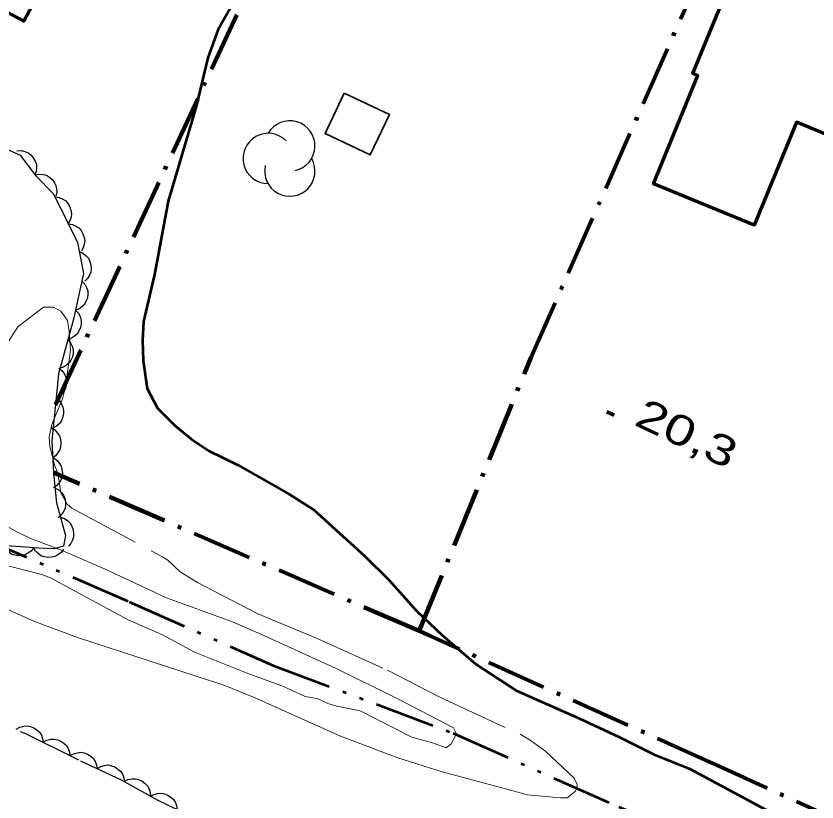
# Model space of a CAD drawing. Extents: x 355726 to 357533, y 5103782 to 5105258.
# Drawn here: x 356490.89 to 356530.91, y 5104523.34 to 5104562.59 of the extents above; entities that cross this region are included whole.
import ezdxf

# ---------------------------------------------------------------- set-up
doc = ezdxf.new("R2010")
doc.units = 0
doc.header["$LTSCALE"] = 0.6
for name, pattern in [('DASH_DOUBLE_DOT', [9.2, 5, -1.2, 0.3, -1.2, 0.3, -1.2]), ('DOT_DASHED', [7.7, 5, -1.2, 0.3, -1.2]), ('LONG_DASHED', [7.5, 6, -1.5])]:
    doc.linetypes.add(name, pattern=pattern)
for name, color, linetype, lineweight in [('1', 7, 'LONG_DASHED', 53), ('2', 7, 'LONG_DASHED', 13), ('3', 7, 'Continuous', 140), ('31', 7, 'Continuous', 35), ('4', 7, 'DASH_DOUBLE_DOT', 53), ('41', 7, 'DOT_DASHED', 90), ('44', 7, 'Continuous', 25)]:
    doc.layers.add(name, color=color, linetype=linetype, lineweight=lineweight)

msp = doc.modelspace()

# ---------------------------------------------------------------- linework, layer by layer
at = {"layer": '1', "linetype": 'Continuous'}
msp.add_lwpolyline([(356502.15, 5104563.98), (356500.97, 5104561.89), (356500.47, 5104560.5), (356499.89, 5104558.07), (356498.49, 5104553.34), (356497.8, 5104549.69), (356497.26, 5104547.34), (356497.21, 5104546.39), (356497.24, 5104545.39), (356497.44, 5104543.99), (356497.96, 5104543.01), (356498.84, 5104542.12), (356499.66, 5104541.46), (356500.52, 5104540.88), (356501.98, 5104540.16), (356504.53, 5104538.72), (356505.77, 5104537.93), (356508.31, 5104535.61), (356509.52, 5104534.44), (356510.91, 5104532.87), (356512.2, 5104531.66), (356513.86, 5104530.23), (356515.87, 5104528.9), (356519.04, 5104527.51), (356521, 5104526.6), (356522.77, 5104525.71), (356524.55, 5104525), (356529.01, 5104522.59)], dxfattribs=at)
at = {"layer": '2', "linetype": 'Continuous'}
for points in [[(356492.98, 5104539.76), (356492.83, 5104540.13), (356492.58, 5104541.09), (356492.54, 5104541.58), (356492.68, 5104542.19), (356493.21, 5104543.47), (356493.36, 5104544.08), (356493.6, 5104545.91), (356493.54, 5104546.83), (356493.45, 5104547.38), (356493.12, 5104547.85), (356492.75, 5104548.06), (356492.25, 5104548.05), (356491, 5104547.08), (356490.38, 5104546.15)], [(356454.84, 5104546.93), (356460.4, 5104544.9), (356462.7, 5104543.8), (356465.87, 5104542.48), (356468.36, 5104541.3), (356470.21, 5104540.53), (356472.74, 5104539.61), (356475.24, 5104538.63), (356478.42, 5104537.5), (356479.04, 5104537.3), (356482.37, 5104536.63), (356484.49, 5104535.9), (356485.16, 5104535.63), (356489.04, 5104533.59), (356491.78, 5104532.37), (356493.95, 5104531.55), (356501.32, 5104529.15), (356502.87, 5104528.53), (356507.1, 5104526.63), (356509.96, 5104525.55), (356512.17, 5104524.84), (356515.22, 5104524.03)], [(356490.48, 5104535.13), (356492.17, 5104534.7), (356492.6, 5104534.54), (356496.49, 5104532.44), (356498.21, 5104531.68), (356499.81, 5104530.83), (356502.38, 5104529.79), (356504.25, 5104529.11), (356505.34, 5104528.61), (356505.93, 5104528.5), (356506.47, 5104528.26), (356506.92, 5104528.12), (356508.08, 5104527.9), (356510.67, 5104526.57), (356511.7, 5104526.3), (356512.38, 5104526.05), (356512.62, 5104526.24), (356512.9, 5104526.75), (356512.74, 5104527.05), (356509.97, 5104528.49), (356506.84, 5104530.03), (356502.97, 5104531.79), (356501.7, 5104532.33), (356498.4, 5104533.54), (356495.31, 5104534.99), (356493.11, 5104535.93), (356491.57, 5104536.51), (356491, 5104536.8), (356490.13, 5104537.28)]]:
    msp.add_lwpolyline(points, dxfattribs=at)
at = {"layer": '2'}
msp.add_lwpolyline([(356492.98, 5104539.76), (356493.13, 5104538.78), (356493.44, 5104538.22), (356493.67, 5104538.01), (356498.21, 5104535.58), (356498.47, 5104535.42), (356499.08, 5104534.83), (356499.96, 5104534.3), (356502.97, 5104532.74), (356505.93, 5104531.5), (356509.45, 5104529.92), (356512.06, 5104528.58), (356516.07, 5104526.72), (356516.62, 5104526.4), (356517.36, 5104525.86), (356518.78, 5104524.53), (356518.92, 5104524.21), (356518.92, 5104524.05), (356518.82, 5104523.86), (356518.43, 5104523.55), (356518.07, 5104523.55), (356516.44, 5104523.7), (356515.22, 5104524.03)], dxfattribs=at)
at = {"layer": '3'}
msp.add_line((356520.4, 5104542.83), (356520.77, 5104542.66), dxfattribs=at)
at = {"layer": '31', "lineweight": 70}
for points in [[(356496.36, 5104571.92), (356486.33, 5104577.62), (356485.55, 5104576.26), (356481.09, 5104578.76), (356476.56, 5104570.32), (356491.27, 5104562.34), (356496.36, 5104571.92)], [(356546.63, 5104562.5), (356542.31, 5104552.01), (356538.06, 5104553.76), (356537.35, 5104552.04), (356534.84, 5104553.08), (356535.6, 5104554.93), (356529.89, 5104557.29), (356527.77, 5104552.15), (356522.73, 5104554.22), (356524.95, 5104559.63), (356524.7, 5104559.73), (356528.24, 5104568.32), (356534.16, 5104565.88), (356534.78, 5104567.38), (356546.63, 5104562.5)]]:
    msp.add_lwpolyline(points, close=True, dxfattribs=at)
at = {"layer": '31'}
msp.add_lwpolyline([(356507.28, 5104558.74), (356506.33, 5104556.73), (356508.58, 5104555.66), (356509.54, 5104557.67), (356507.28, 5104558.74)], close=True, dxfattribs=at)
at = {"layer": '4'}
msp.add_lwpolyline([(356437.16, 5104561.09), (356441.91, 5104559.36), (356446.23, 5104556.47), (356450.33, 5104553.72), (356454.93, 5104550.76), (356460.98, 5104547.33), (356466.29, 5104544.87), (356473.07, 5104541.9), (356477.03, 5104540.67), (356481.54, 5104539.04), (356488.66, 5104536.76), (356496.54, 5104533.34), (356503.73, 5104530.16), (356512.72, 5104526.78), (356521.01, 5104523.09), (356530.86, 5104518.91), (356531.96, 5104518.44)], dxfattribs=at)
at = {"layer": '41'}
for points in [[(356492.85, 5104543.18), (356505.16, 5104569.64), (356511.91, 5104584.14)], [(356511.02, 5104531.88), (356516.61, 5104545.53), (356529.49, 5104574.65)], [(356532.62, 5104522.12), (356525.67, 5104525.28), (356511.5, 5104531.67), (356511.02, 5104531.88), (356492.75, 5104539.8)]]:
    msp.add_lwpolyline(points, dxfattribs=at)
at = {"layer": '44', "linetype": 'DOT_DASHED'}
for points in [[(356489.2, 5104556.51), (356491.09, 5104555.65), (356491.88, 5104554.61), (356492.76, 5104553.72), (356493.95, 5104551.28), (356494.26, 5104549.73), (356493.76, 5104547.45), (356493, 5104544.73), (356492.85, 5104543.18), (356492.84, 5104543.05), (356492.68, 5104541.37), (356492.75, 5104539.8), (356492.75, 5104539.75), (356492.91, 5104538.28), (356493.36, 5104536.65), (356493.26, 5104536.12), (356492.79, 5104535.99), (356492.02, 5104536.02), (356487.64, 5104536.32)], [(356486.78, 5104528.54), (356491.32, 5104526.77), (356494.1, 5104525.4)], [(356494.1, 5104525.4), (356496.14, 5104524.45), (356497.94, 5104523.44), (356500.27, 5104522.33)]]:
    msp.add_lwpolyline(points, dxfattribs=at)
at = {"layer": '44'}
for points in [[(356490.93, 5104555.86), (356491.14, 5104555.88), (356491.33, 5104555.83), (356491.49, 5104555.77), (356491.63, 5104555.66), (356491.75, 5104555.52), (356491.84, 5104555.35), (356491.9, 5104555.2), (356491.91, 5104555.02), (356491.89, 5104554.84), (356491.83, 5104554.67)], [(356491.83, 5104554.66), (356492.03, 5104554.7), (356492.24, 5104554.68), (356492.4, 5104554.64), (356492.55, 5104554.55), (356492.69, 5104554.43), (356492.8, 5104554.27), (356492.88, 5104554.13), (356492.91, 5104553.96), (356492.92, 5104553.77), (356492.88, 5104553.6)], [(356492.84, 5104553.56), (356493.04, 5104553.53), (356493.23, 5104553.45), (356493.37, 5104553.36), (356493.48, 5104553.23), (356493.58, 5104553.07), (356493.63, 5104552.88), (356493.66, 5104552.72), (356493.64, 5104552.55), (356493.58, 5104552.37), (356493.49, 5104552.22)], [(356493.49, 5104552.22), (356493.7, 5104552.19), (356493.88, 5104552.1), (356494.02, 5104552.01), (356494.14, 5104551.88), (356494.23, 5104551.72), (356494.29, 5104551.54), (356494.32, 5104551.38), (356494.29, 5104551.2), (356494.24, 5104551.02), (356494.15, 5104550.87)], [(356494.04, 5104550.83), (356494.23, 5104550.75), (356494.39, 5104550.62), (356494.5, 5104550.5), (356494.58, 5104550.34), (356494.63, 5104550.16), (356494.64, 5104549.97), (356494.62, 5104549.81), (356494.56, 5104549.65), (356494.46, 5104549.49), (356494.33, 5104549.36)], [(356494.18, 5104549.36), (356494.32, 5104549.21), (356494.41, 5104549.03), (356494.47, 5104548.87), (356494.48, 5104548.7), (356494.45, 5104548.51), (356494.38, 5104548.33), (356494.3, 5104548.19), (356494.18, 5104548.07), (356494.02, 5104547.96), (356493.86, 5104547.9)], [(356493.88, 5104547.89), (356494.02, 5104547.73), (356494.1, 5104547.54), (356494.14, 5104547.38), (356494.14, 5104547.21), (356494.11, 5104547.03), (356494.03, 5104546.85), (356493.94, 5104546.71), (356493.81, 5104546.6), (356493.65, 5104546.5), (356493.48, 5104546.44)], [(356493.48, 5104546.44), (356493.61, 5104546.28), (356493.69, 5104546.1), (356493.74, 5104545.94), (356493.74, 5104545.76), (356493.7, 5104545.58), (356493.62, 5104545.41), (356493.54, 5104545.27), (356493.4, 5104545.15), (356493.25, 5104545.06), (356493.08, 5104545)], [(356493.03, 5104545.01), (356493.19, 5104544.88), (356493.3, 5104544.71), (356493.37, 5104544.56), (356493.4, 5104544.38), (356493.4, 5104544.2), (356493.35, 5104544.01), (356493.29, 5104543.86), (356493.18, 5104543.72), (356493.04, 5104543.6), (356492.88, 5104543.52)], [(356492.88, 5104543.52), (356493.05, 5104543.38), (356493.16, 5104543.21), (356493.23, 5104543.06), (356493.26, 5104542.89), (356493.26, 5104542.71), (356493.21, 5104542.52), (356493.15, 5104542.37), (356493.04, 5104542.23), (356492.9, 5104542.11), (356492.74, 5104542.02)], [(356492.65, 5104542.02), (356492.83, 5104541.92), (356492.96, 5104541.76), (356493.06, 5104541.63), (356493.11, 5104541.46), (356493.13, 5104541.28), (356493.11, 5104541.08), (356493.07, 5104540.93), (356492.98, 5104540.77), (356492.86, 5104540.63), (356492.72, 5104540.53)], [(356492.75, 5104540.53), (356492.92, 5104540.41), (356493.05, 5104540.25), (356493.14, 5104540.11), (356493.18, 5104539.94), (356493.2, 5104539.76), (356493.17, 5104539.57), (356493.12, 5104539.41), (356493.02, 5104539.26), (356492.9, 5104539.13), (356492.75, 5104539.03)], [(356492.83, 5104539.03), (356493.01, 5104538.93), (356493.16, 5104538.79), (356493.26, 5104538.66), (356493.32, 5104538.5), (356493.36, 5104538.31), (356493.35, 5104538.12), (356493.32, 5104537.96), (356493.24, 5104537.81), (356493.13, 5104537.66), (356492.99, 5104537.54)], [(356493.11, 5104537.56), (356493.31, 5104537.5), (356493.47, 5104537.38), (356493.59, 5104537.26), (356493.68, 5104537.11), (356493.74, 5104536.94), (356493.76, 5104536.75), (356493.76, 5104536.59), (356493.71, 5104536.42), (356493.62, 5104536.25), (356493.51, 5104536.12)], [(356491.76, 5104536.04), (356491.64, 5104535.87), (356491.47, 5104535.76), (356491.32, 5104535.68), (356491.15, 5104535.65), (356490.97, 5104535.64), (356490.78, 5104535.69), (356490.63, 5104535.74), (356490.49, 5104535.85), (356490.36, 5104535.98), (356490.27, 5104536.14)], [(356493.26, 5104535.97), (356493.14, 5104535.8), (356492.98, 5104535.68), (356492.83, 5104535.6), (356492.66, 5104535.56), (356492.48, 5104535.55), (356492.29, 5104535.59), (356492.13, 5104535.64), (356491.99, 5104535.75), (356491.86, 5104535.88), (356491.76, 5104536.03)], [(356490.89, 5104526.98), (356491.07, 5104527.08), (356491.27, 5104527.13), (356491.44, 5104527.14), (356491.61, 5104527.11), (356491.78, 5104527.04), (356491.94, 5104526.93), (356492.06, 5104526.82), (356492.15, 5104526.67), (356492.21, 5104526.5), (356492.24, 5104526.32)], [(356492.24, 5104526.32), (356492.42, 5104526.42), (356492.62, 5104526.47), (356492.78, 5104526.48), (356492.95, 5104526.45), (356493.13, 5104526.38), (356493.28, 5104526.27), (356493.4, 5104526.16), (356493.49, 5104526.01), (356493.56, 5104525.83), (356493.58, 5104525.65)], [(356493.58, 5104525.64), (356493.76, 5104525.75), (356493.95, 5104525.8), (356494.12, 5104525.82), (356494.29, 5104525.79), (356494.46, 5104525.72), (356494.62, 5104525.62), (356494.75, 5104525.51), (356494.84, 5104525.36), (356494.91, 5104525.19), (356494.94, 5104525.01)], [(356494.94, 5104525.01), (356495.12, 5104525.12), (356495.31, 5104525.17), (356495.48, 5104525.19), (356495.65, 5104525.15), (356495.82, 5104525.09), (356495.98, 5104524.98), (356496.11, 5104524.88), (356496.2, 5104524.73), (356496.27, 5104524.55), (356496.3, 5104524.38)], [(356496.29, 5104524.37), (356496.48, 5104524.46), (356496.68, 5104524.49), (356496.84, 5104524.5), (356497.01, 5104524.46), (356497.18, 5104524.38), (356497.33, 5104524.26), (356497.45, 5104524.14), (356497.53, 5104523.99), (356497.58, 5104523.81), (356497.6, 5104523.63)], [(356497.59, 5104523.61), (356497.77, 5104523.71), (356497.96, 5104523.76), (356498.13, 5104523.78), (356498.3, 5104523.75), (356498.47, 5104523.68), (356498.63, 5104523.57), (356498.75, 5104523.46), (356498.85, 5104523.31), (356498.91, 5104523.14), (356498.94, 5104522.96)]]:
    msp.add_lwpolyline(points, dxfattribs=at)
for centre, start, end in [((356504.565, 5104556.107), 282.2692, 149.7263), ((356503.484, 5104555.479), 44.1154, 269.804), ((356504.565, 5104554.85), 166.9369, 29.6212)]:
    msp.add_arc(centre, 1.257, start, end, dxfattribs=at)

# ---------------------------------------------------------------- texts
at = {"layer": '3', "width": 1.35}
msp.add_text('20,3   ', height=1.5, rotation=334.72, dxfattribs=at).set_placement((356521.7, 5104542.2))

doc.saveas('drawing.dxf')
